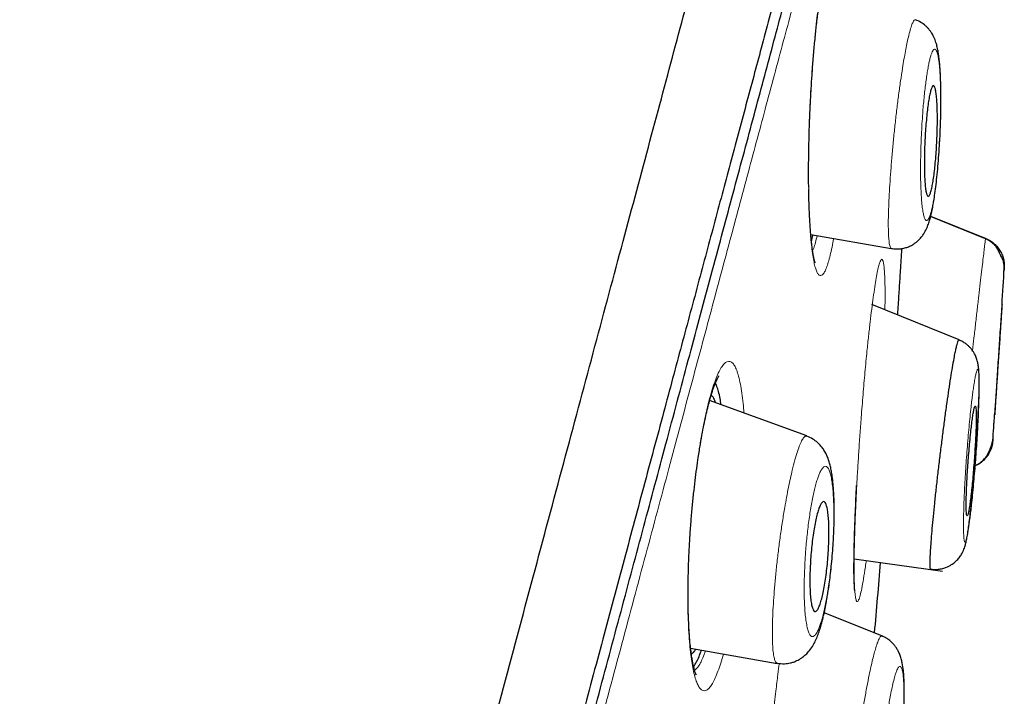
# Model space of a CAD drawing. Header units: millimetres. Extents: x 8 to 847, y 12 to 2109.
# Tile 262 of 265: x 820 to 837, y 1855 to 1866. Entities that reach past the tile are written whole.
import ezdxf

# ---------------------------------------------------------------- set-up
doc = ezdxf.new("R2010")
doc.units = ezdxf.units.MM

msp = doc.modelspace()

# ---------------------------------------------------------------- linework, layer by layer
at = {"color": 7, "linetype": 'Continuous', "lineweight": 30}
for p, q in [((836.277, 1862.644), (835.366, 1863.012)), ((833.376, 1862.718), (834.714, 1862.482)), ((835.84, 1860.967), (834.391, 1861.552)), ((833.313, 1859.37), (831.697, 1859.958)), ((834.095, 1857.33), (835.563, 1857.124)), ((834.556, 1856.047), (833.6, 1856.433)), ((831.382, 1855.842), (832.821, 1855.588))]:
    msp.add_line(p, q, dxfattribs=at)
at = {"color": 8, "linetype": 'Continuous', "lineweight": 0}
msp.add_line((835.368, 1863.02), (836.277, 1862.653), dxfattribs=at)
at = {"color": 8, "linetype": 'Continuous', "lineweight": 0, "flags": 128}
for points in [[(833.342, 1863.497), (833.344, 1863.49), (833.342, 1863.461)], [(834.14, 1858.54), (834.14, 1858.56), (834.139, 1858.562)], [(831.358, 1856.106), (831.36, 1856.087), (831.355, 1856.047)]]:
    msp.add_lwpolyline(points, dxfattribs=at)
at = {"color": 7, "linetype": 'Continuous', "lineweight": 30}
for radius, start, end in [(221.7, 356.42076, 356.57838), (221.7, 355.83524, 355.94748), (220, 354.96849, 355.27492)]:
    msp.add_arc((615.284, 1875.391), radius, start, end, dxfattribs=at)
for points, knots in [([(807.484, 1777.597), (807.632, 1778.151), (807.929, 1779.26), (808.402, 1781.022), (808.892, 1782.854), (809.403, 1784.759), (809.931, 1786.73), (810.476, 1788.765), (811.037, 1790.859), (811.613, 1793.008), (812.203, 1795.21), (812.806, 1797.459), (813.42, 1799.753), (814.046, 1802.086), (814.68, 1804.454), (815.323, 1806.852), (815.972, 1809.277), (816.628, 1811.722), (817.287, 1814.185), (817.951, 1816.66), (818.616, 1819.142), (819.282, 1821.628), (819.948, 1824.113), (820.612, 1826.591), (821.273, 1829.058), (821.93, 1831.51), (822.581, 1833.942), (823.226, 1836.349), (823.864, 1838.727), (824.492, 1841.072), (825.11, 1843.379), (825.717, 1845.643), (826.311, 1847.861), (826.892, 1850.028), (827.458, 1852.141), (828.008, 1854.195), (828.542, 1856.187), (829.058, 1858.114), (829.556, 1859.97), (830.033, 1861.754), (830.49, 1863.459), (830.926, 1865.085), (831.339, 1866.628), (831.73, 1868.085), (832.097, 1869.455), (832.44, 1870.735), (832.758, 1871.922), (833.05, 1873.013), (833.316, 1874.006), (833.555, 1874.898), (833.767, 1875.689), (833.952, 1876.377), (834.108, 1876.962), (834.237, 1877.442), (834.338, 1877.819), (834.409, 1878.083), (834.448, 1878.229), (834.453, 1878.249), (834.455, 1878.254)], [0, 0, 0, 0, 0.018042, 0.036084, 0.054125, 0.072166, 0.090206, 0.108247, 0.126288, 0.144329, 0.162369, 0.180411, 0.198454, 0.216495, 0.234536, 0.252576, 0.270617, 0.288657, 0.306697, 0.324738, 0.342779, 0.360821, 0.378863, 0.396905, 0.414946, 0.432988, 0.451029, 0.46907, 0.487111, 0.505152, 0.523194, 0.541236, 0.559277, 0.577318, 0.595359, 0.6134, 0.631441, 0.649482, 0.667522, 0.685564, 0.703605, 0.721646, 0.739687, 0.757729, 0.775771, 0.793813, 0.811856, 0.829898, 0.847941, 0.865983, 0.884024, 0.902063, 0.920103, 0.938143, 0.956182, 0.974222, 0.992264, 1, 1, 1, 1]), ([(835.283, 1875.997), (835.282, 1875.991), (835.279, 1875.981), (835.256, 1875.894), (835.219, 1875.756), (835.168, 1875.561), (835.101, 1875.311), (835.02, 1875.007), (834.926, 1874.659), (834.823, 1874.274), (834.711, 1873.858), (834.588, 1873.398), (834.453, 1872.896), (834.307, 1872.351), (834.144, 1871.743), (833.963, 1871.068), (833.762, 1870.322), (833.55, 1869.528), (833.324, 1868.687), (833.086, 1867.799), (832.835, 1866.862), (832.579, 1865.906), (832.319, 1864.935), (832.057, 1863.956), (831.785, 1862.942), (831.504, 1861.894), (831.214, 1860.811), (830.906, 1859.661), (830.58, 1858.443), (830.235, 1857.154), (829.88, 1855.829), (829.516, 1854.469), (829.142, 1853.073), (828.758, 1851.639), (828.376, 1850.212), (827.997, 1848.798), (827.623, 1847.406), (827.245, 1845.994), (826.861, 1844.564), (826.473, 1843.115), (826.068, 1841.604), (825.647, 1840.032), (825.209, 1838.398), (824.767, 1836.745), (824.319, 1835.075), (823.867, 1833.387), (823.41, 1831.679), (822.961, 1830.004), (822.522, 1828.367), (822.095, 1826.775), (821.668, 1825.182), (821.24, 1823.587), (820.812, 1821.989), (820.371, 1820.343), (819.918, 1818.652), (819.453, 1816.915), (818.989, 1815.181), (818.525, 1813.448), (818.061, 1811.717), (817.599, 1809.99), (817.151, 1808.32), (816.72, 1806.712), (816.306, 1805.167), (815.896, 1803.638), (815.49, 1802.125), (815.088, 1800.628), (814.679, 1799.102), (814.263, 1797.549), (813.841, 1795.973), (813.426, 1794.42), (813.016, 1792.89), (812.612, 1791.381), (812.216, 1789.901), (811.838, 1788.492), (811.48, 1787.158), (811.141, 1785.893), (810.81, 1784.658), (810.487, 1783.454), (810.172, 1782.279), (809.856, 1781.101), (809.541, 1779.923), (809.227, 1778.75), (808.923, 1777.617), (808.631, 1776.524), (808.349, 1775.47), (808.078, 1774.46), (807.827, 1773.524), (807.596, 1772.661), (807.382, 1771.864), (807.179, 1771.109), (806.988, 1770.395), (806.808, 1769.722), (806.633, 1769.071), (806.467, 1768.447), (806.308, 1767.856), (806.164, 1767.317), (806.033, 1766.83), (805.917, 1766.395), (805.815, 1766.014), (805.73, 1765.696), (805.66, 1765.436), (805.605, 1765.23), (805.561, 1765.069), (805.531, 1764.955), (805.513, 1764.888), (805.511, 1764.879), (805.51, 1764.875)], [0, 0, 0, 0, 0.0100488, 0.0200919, 0.0301386, 0.0401985, 0.0502808, 0.0603948, 0.070493, 0.0797013, 0.0888762, 0.0980249, 0.1071542, 0.1162713, 0.1253833, 0.1354668, 0.1455147, 0.1555364, 0.1655409, 0.1755377, 0.1855359, 0.1955954, 0.2048106, 0.214007, 0.2231919, 0.2323725, 0.2415562, 0.2507502, 0.2607489, 0.2707344, 0.2807164, 0.2907046, 0.3007086, 0.3107382, 0.3208483, 0.3300984, 0.3393164, 0.3485101, 0.3576878, 0.3668575, 0.3760274, 0.3859972, 0.3959575, 0.4059188, 0.4158921, 0.4258881, 0.4359177, 0.4460151, 0.4552509, 0.4644585, 0.4736465, 0.4828239, 0.4919994, 0.501182, 0.511156, 0.5211274, 0.5311077, 0.5411082, 0.5511401, 0.5612146, 0.5712997, 0.5805053, 0.5896829, 0.5988408, 0.6079874, 0.6171312, 0.6262804, 0.6362715, 0.6462633, 0.6562665, 0.6662916, 0.6763489, 0.6864488, 0.696503, 0.7056735, 0.714826, 0.7239681, 0.7331072, 0.7422508, 0.7514063, 0.7613949, 0.7713915, 0.7814057, 0.791447, 0.8015249, 0.8116487, 0.8217109, 0.8308841, 0.8400399, 0.8491855, 0.8583278, 0.8674741, 0.8766316, 0.8866669, 0.8966877, 0.9067032, 0.9167224, 0.9267546, 0.936809, 0.9468382, 0.9560053, 0.9651645, 0.9743229, 0.9834876, 0.9926657, 1, 1, 1, 1]), ([(820.562, 1820.387), (820.742, 1821.059), (821.101, 1822.4), (821.639, 1824.409), (822.176, 1826.41), (822.71, 1828.404), (823.242, 1830.391), (823.762, 1832.328), (824.267, 1834.213), (824.757, 1836.043), (825.242, 1837.855), (825.723, 1839.649), (826.206, 1841.452), (826.69, 1843.259), (827.174, 1845.065), (827.649, 1846.839), (828.117, 1848.583), (828.576, 1850.294), (829.016, 1851.936), (829.436, 1853.507), (829.838, 1855.006), (830.228, 1856.462), (830.607, 1857.877), (830.98, 1859.27), (831.346, 1860.637), (831.704, 1861.973), (832.048, 1863.255), (832.378, 1864.484), (832.692, 1865.657), (832.985, 1866.75), (833.256, 1867.763), (833.506, 1868.698), (833.741, 1869.575), (833.961, 1870.394), (834.168, 1871.167), (834.361, 1871.887), (834.539, 1872.551), (834.699, 1873.146), (834.841, 1873.673), (834.964, 1874.13), (835.065, 1874.509), (835.146, 1874.812), (835.207, 1875.044), (835.252, 1875.212), (835.277, 1875.305), (835.287, 1875.345), (835.284, 1875.333), (835.284, 1875.333)], [0, 0, 0, 0, 0.023348, 0.046637, 0.069904, 0.093184, 0.116513, 0.139899, 0.161914, 0.183909, 0.205913, 0.227956, 0.250066, 0.273262, 0.296451, 0.319667, 0.342941, 0.366307, 0.389749, 0.411805, 0.433832, 0.455857, 0.477904, 0.500001, 0.523166, 0.546344, 0.569563, 0.592854, 0.616246, 0.63967, 0.661691, 0.683687, 0.705684, 0.727707, 0.749779, 0.772936, 0.796127, 0.819383, 0.842732, 0.866205, 0.889715, 0.911771, 0.933756, 0.955693, 0.977608, 0.999525, 1, 1, 1, 1]), ([(833.342, 1863.497), (833.341, 1863.581), (833.34, 1863.748), (833.342, 1864.009), (833.347, 1864.268), (833.354, 1864.525), (833.364, 1864.775), (833.376, 1865.017), (833.39, 1865.248), (833.406, 1865.49), (833.426, 1865.738), (833.449, 1865.985), (833.472, 1866.207), (833.496, 1866.404), (833.519, 1866.577), (833.542, 1866.726), (833.563, 1866.853), (833.583, 1866.962), (833.604, 1867.067), (833.627, 1867.164), (833.646, 1867.232), (833.658, 1867.272), (833.667, 1867.296), (833.673, 1867.313), (833.679, 1867.326), (833.677, 1867.325), (833.677, 1867.325)], [0, 0, 0, 0, 0.058336, 0.114968, 0.169865, 0.222975, 0.274244, 0.323631, 0.371118, 0.416712, 0.474623, 0.529414, 0.581078, 0.629578, 0.674873, 0.716936, 0.755757, 0.791348, 0.824789, 0.872299, 0.916595, 0.937518, 0.957629, 0.976936, 0.995789, 1, 1, 1, 1]), ([(834.715, 1862.483), (834.742, 1862.48), (834.794, 1862.473), (834.87, 1862.478), (834.939, 1862.491), (835.003, 1862.513), (835.061, 1862.541), (835.11, 1862.574), (835.157, 1862.611), (835.202, 1862.656), (835.249, 1862.718), (835.291, 1862.791), (835.323, 1862.868), (835.348, 1862.943), (835.367, 1863.013), (835.382, 1863.075), (835.398, 1863.151), (835.415, 1863.246), (835.434, 1863.366), (835.453, 1863.507), (835.471, 1863.669), (835.489, 1863.848), (835.504, 1864.042), (835.517, 1864.248), (835.527, 1864.438), (835.533, 1864.608), (835.536, 1864.752), (835.538, 1864.908), (835.538, 1865.063), (835.535, 1865.209), (835.531, 1865.325), (835.527, 1865.419), (835.521, 1865.508), (835.513, 1865.597), (835.503, 1865.683), (835.49, 1865.766), (835.473, 1865.846), (835.451, 1865.924), (835.418, 1866.004), (835.381, 1866.069), (835.348, 1866.114), (835.316, 1866.151), (835.27, 1866.195), (835.206, 1866.244), (835.146, 1866.27), (835.114, 1866.283)], [0, 0, 0, 0, 0.015841, 0.030808, 0.044583, 0.056919, 0.070847, 0.082256, 0.093065, 0.108538, 0.123321, 0.147928, 0.17353, 0.197892, 0.219374, 0.23899, 0.260021, 0.287702, 0.318049, 0.35099, 0.38547, 0.421226, 0.458316, 0.496779, 0.536663, 0.564092, 0.592058, 0.618985, 0.655335, 0.686923, 0.713788, 0.735951, 0.75663, 0.782791, 0.807649, 0.83332, 0.85935, 0.885556, 0.911844, 0.927692, 0.94105, 0.951869, 0.960857, 0.979744, 1, 1, 1, 1]), ([(835.263, 1863.982), (835.264, 1864.044), (835.266, 1864.155), (835.273, 1864.323), (835.283, 1864.474), (835.295, 1864.619), (835.308, 1864.754), (835.324, 1864.875), (835.34, 1864.981), (835.358, 1865.068), (835.376, 1865.135), (835.394, 1865.177), (835.412, 1865.194), (835.428, 1865.184), (835.443, 1865.148), (835.456, 1865.084), (835.466, 1864.996), (835.474, 1864.887), (835.478, 1864.759), (835.479, 1864.618), (835.477, 1864.468), (835.472, 1864.314), (835.464, 1864.16), (835.454, 1864.01), (835.441, 1863.869), (835.427, 1863.739), (835.411, 1863.623), (835.394, 1863.524), (835.376, 1863.444), (835.358, 1863.387), (835.34, 1863.354), (835.322, 1863.347), (835.306, 1863.367), (835.292, 1863.414), (835.28, 1863.487), (835.271, 1863.583), (835.265, 1863.7), (835.262, 1863.834), (835.262, 1863.933), (835.263, 1863.982)], [0, 0, 0, 0, 0.033628, 0.060335, 0.08704, 0.113097, 0.139152, 0.164893, 0.190632, 0.216527, 0.242421, 0.268899, 0.295378, 0.322625, 0.349875, 0.37772, 0.405569, 0.433554, 0.461541, 0.48916, 0.516779, 0.543714, 0.570648, 0.596881, 0.623112, 0.648907, 0.674699, 0.700497, 0.726294, 0.752556, 0.778819, 0.805825, 0.832836, 0.860531, 0.888231, 0.916177, 0.944125, 0.972062, 1, 1, 1, 1]), ([(833.449, 1862.247), (833.449, 1862.246), (833.45, 1862.245), (833.447, 1862.252), (833.444, 1862.261), (833.439, 1862.277), (833.433, 1862.301), (833.424, 1862.338), (833.414, 1862.391), (833.403, 1862.465), (833.391, 1862.562), (833.378, 1862.685), (833.366, 1862.837), (833.357, 1862.999), (833.35, 1863.164), (833.345, 1863.313), (833.344, 1863.419), (833.343, 1863.469)], [0, 0, 0, 0, 0.005036, 0.024163, 0.048516, 0.078595, 0.121441, 0.172394, 0.240233, 0.318763, 0.408087, 0.508267, 0.619283, 0.740996, 0.827971, 0.919474, 1, 1, 1, 1]), ([(833.387, 1862.602), (833.387, 1862.602), (833.396, 1862.632), (833.405, 1862.672), (833.414, 1862.711)], [0, 0, 0, 0, 0.002547, 1, 1, 1, 1]), ([(836.587, 1862.132), (836.588, 1862.154), (836.588, 1862.194), (836.58, 1862.249), (836.569, 1862.291), (836.557, 1862.322), (836.548, 1862.338), (836.543, 1862.342), (836.537, 1862.351), (836.534, 1862.356), (836.531, 1862.362), (836.527, 1862.371), (836.519, 1862.388), (836.508, 1862.412), (836.495, 1862.442), (836.481, 1862.471), (836.459, 1862.507), (836.427, 1862.545), (836.386, 1862.582), (836.335, 1862.618), (836.296, 1862.635), (836.276, 1862.644)], [0, 0, 0, 0, 0.084891, 0.158275, 0.219751, 0.270502, 0.313913, 0.350215, 0.363969, 0.370335, 0.376679, 0.390286, 0.406623, 0.451311, 0.515332, 0.598583, 0.680912, 0.759142, 0.836495, 0.915983, 1, 1, 1, 1]), ([(836.277, 1862.653), (836.3, 1862.642), (836.346, 1862.621), (836.409, 1862.576), (836.466, 1862.521), (836.514, 1862.457), (836.552, 1862.386), (836.577, 1862.311), (836.59, 1862.235), (836.589, 1862.184), (836.589, 1862.159)], [0, 0, 0, 0, 0.119672, 0.243799, 0.371083, 0.500005, 0.628927, 0.756208, 0.880332, 1, 1, 1, 1]), ([(834.82, 1861.379), (834.824, 1861.438), (834.834, 1861.592), (834.85, 1861.839), (834.869, 1862.145), (834.884, 1862.364), (834.891, 1862.478), (834.891, 1862.483)], [0, 0, 0, 0, 0.152683, 0.400752, 0.651713, 0.984866, 1, 1, 1, 1]), ([(836.589, 1862.159), (836.589, 1862.158), (836.589, 1862.155), (836.587, 1862.136), (836.587, 1862.13)], [0, 0, 0, 0, 0.700627, 1, 1, 1, 1]), ([(836.587, 1862.13), (836.587, 1862.136), (836.589, 1862.155), (836.589, 1862.158), (836.589, 1862.159)], [0, 0, 0, 0, 0.299122, 1, 1, 1, 1]), ([(836.552, 1861.55), (836.552, 1861.551), (836.552, 1861.555), (836.551, 1861.539), (836.549, 1861.502), (836.544, 1861.439), (836.54, 1861.38), (836.538, 1861.35)], [0, 0, 0, 0, 0.013231, 0.25639, 0.506737, 0.74986, 1, 1, 1, 1]), ([(836.538, 1861.35), (836.537, 1861.328), (836.534, 1861.283), (836.528, 1861.193), (836.52, 1861.076), (836.511, 1860.932), (836.5, 1860.778), (836.49, 1860.622), (836.479, 1860.466), (836.47, 1860.318), (836.46, 1860.177), (836.452, 1860.052), (836.444, 1859.942), (836.439, 1859.853), (836.434, 1859.783), (836.431, 1859.74), (836.43, 1859.719), (836.43, 1859.722), (836.43, 1859.723)], [0, 0, 0, 0, 0.044924, 0.090412, 0.159548, 0.230743, 0.299833, 0.370925, 0.43919, 0.509382, 0.576428, 0.64534, 0.711297, 0.779095, 0.844538, 0.911844, 0.977571, 1, 1, 1, 1]), ([(835.37, 1857.16), (835.368, 1857.16), (835.363, 1857.158), (835.359, 1857.189), (835.357, 1857.243), (835.358, 1857.31), (835.362, 1857.395), (835.369, 1857.506), (835.379, 1857.65), (835.394, 1857.83), (835.413, 1858.03), (835.434, 1858.248), (835.459, 1858.48), (835.486, 1858.721), (835.515, 1858.967), (835.546, 1859.214), (835.577, 1859.459), (835.608, 1859.698), (835.64, 1859.926), (835.671, 1860.14), (835.701, 1860.336), (835.73, 1860.512), (835.754, 1860.65), (835.775, 1860.756), (835.791, 1860.833), (835.806, 1860.893), (835.82, 1860.939), (835.831, 1860.965), (835.835, 1860.961), (835.837, 1860.96)], [0, 0, 0, 0, 0.024037, 0.06587, 0.097031, 0.128177, 0.159404, 0.190703, 0.232479, 0.274233, 0.315884, 0.357405, 0.398856, 0.440285, 0.481687, 0.523033, 0.564306, 0.605538, 0.646851, 0.68827, 0.729757, 0.771259, 0.812752, 0.843896, 0.875062, 0.906257, 0.937473, 0.979058, 1, 1, 1, 1]), ([(835.37, 1857.156), (835.398, 1857.154), (835.452, 1857.149), (835.53, 1857.158), (835.599, 1857.175), (835.656, 1857.199), (835.702, 1857.224), (835.752, 1857.257), (835.805, 1857.303), (835.853, 1857.361), (835.887, 1857.417), (835.911, 1857.466), (835.929, 1857.511), (835.939, 1857.544), (835.949, 1857.58), (835.961, 1857.629), (835.974, 1857.7), (835.989, 1857.795), (836.005, 1857.908), (836.021, 1858.037), (836.037, 1858.184), (836.053, 1858.34), (836.067, 1858.492), (836.079, 1858.635), (836.089, 1858.765), (836.098, 1858.88), (836.105, 1858.979), (836.111, 1859.06), (836.115, 1859.125), (836.118, 1859.172), (836.121, 1859.205), (836.123, 1859.234), (836.126, 1859.274), (836.13, 1859.332), (836.136, 1859.41), (836.142, 1859.505), (836.15, 1859.616), (836.157, 1859.741), (836.164, 1859.874), (836.169, 1860.006), (836.173, 1860.127), (836.174, 1860.239), (836.173, 1860.338), (836.17, 1860.423), (836.165, 1860.491), (836.157, 1860.553), (836.145, 1860.607), (836.13, 1860.656), (836.114, 1860.697), (836.097, 1860.732), (836.075, 1860.768), (836.055, 1860.797), (836.028, 1860.831), (835.992, 1860.867), (835.95, 1860.902), (835.898, 1860.937), (835.858, 1860.954), (835.837, 1860.964)], [0, 0, 0, 0, 0.015342, 0.02968, 0.042642, 0.053951, 0.063431, 0.071448, 0.08732, 0.103563, 0.119065, 0.132108, 0.143058, 0.157031, 0.173556, 0.1939, 0.222819, 0.257151, 0.28685, 0.319818, 0.355091, 0.388034, 0.41806, 0.445138, 0.469127, 0.490003, 0.507781, 0.522466, 0.534056, 0.542549, 0.547947, 0.551742, 0.55886, 0.569671, 0.584148, 0.602252, 0.623946, 0.649195, 0.677981, 0.710092, 0.741657, 0.771141, 0.803904, 0.833963, 0.861167, 0.884308, 0.903718, 0.914246, 0.923383, 0.937404, 0.941335, 0.94766, 0.956827, 0.965528, 0.975716, 0.987267, 1, 1, 1, 1]), ([(831.358, 1856.105), (831.355, 1856.159), (831.349, 1856.265), (831.343, 1856.436), (831.339, 1856.64), (831.339, 1856.878), (831.345, 1857.149), (831.355, 1857.418), (831.37, 1857.681), (831.387, 1857.935), (831.408, 1858.178), (831.431, 1858.408), (831.456, 1858.624), (831.482, 1858.825), (831.511, 1859.029), (831.543, 1859.231), (831.577, 1859.425), (831.61, 1859.592), (831.642, 1859.738), (831.672, 1859.865), (831.706, 1859.992), (831.743, 1860.113), (831.78, 1860.219), (831.814, 1860.299), (831.835, 1860.338), (831.844, 1860.355), (831.848, 1860.36), (831.851, 1860.366), (831.853, 1860.368), (831.852, 1860.367), (831.852, 1860.367)], [0, 0, 0, 0, 0.039836, 0.078827, 0.116965, 0.172516, 0.226031, 0.277443, 0.326711, 0.373833, 0.418857, 0.461895, 0.502955, 0.542016, 0.579053, 0.625239, 0.667755, 0.706593, 0.742333, 0.77649, 0.809145, 0.855192, 0.897773, 0.936904, 0.972236, 0.978834, 0.985277, 0.991565, 0.999402, 1, 1, 1, 1]), ([(831.888, 1859.889), (831.883, 1859.924), (831.87, 1860.005), (831.846, 1860.107), (831.82, 1860.194), (831.801, 1860.231), (831.793, 1860.247)], [0, 0, 0, 0, 0.215843, 0.505279, 0.790328, 1, 1, 1, 1]), ([(831.722, 1860.042), (831.726, 1860.04), (831.745, 1860.03), (831.768, 1859.992), (831.785, 1859.941), (831.791, 1859.924)], [0, 0, 0, 0, 0.162833, 0.717352, 1, 1, 1, 1]), ([(836.039, 1859.486), (836.036, 1859.458), (836.03, 1859.402), (836.019, 1859.293), (836.007, 1859.16), (835.994, 1859.004), (835.983, 1858.846), (835.973, 1858.693), (835.966, 1858.548), (835.96, 1858.415), (835.957, 1858.299), (835.956, 1858.201), (835.958, 1858.125), (835.961, 1858.071), (835.967, 1858.041), (835.975, 1858.036), (835.985, 1858.057), (835.996, 1858.102), (836.008, 1858.172), (836.022, 1858.265), (836.036, 1858.377), (836.051, 1858.508), (836.065, 1858.652), (836.078, 1858.805), (836.09, 1858.962), (836.101, 1859.119), (836.11, 1859.269), (836.117, 1859.41), (836.121, 1859.537), (836.124, 1859.647), (836.123, 1859.737), (836.121, 1859.805), (836.117, 1859.849), (836.11, 1859.87), (836.101, 1859.865), (836.091, 1859.835), (836.079, 1859.78), (836.067, 1859.703), (836.053, 1859.605), (836.044, 1859.526), (836.039, 1859.486)], [0, 0, 0, 0, 0.017774, 0.035548, 0.063134, 0.090722, 0.118279, 0.145837, 0.173055, 0.200273, 0.227001, 0.253728, 0.280023, 0.306316, 0.332413, 0.358508, 0.384728, 0.410948, 0.43757, 0.464194, 0.491329, 0.518466, 0.545988, 0.573512, 0.601116, 0.628721, 0.656072, 0.683423, 0.710309, 0.737193, 0.763604, 0.790014, 0.816138, 0.842261, 0.868406, 0.89455, 0.920919, 0.947288, 0.973643, 1, 1, 1, 1]), ([(832.822, 1855.593), (832.862, 1855.588), (832.934, 1855.58), (833.024, 1855.594), (833.085, 1855.611), (833.121, 1855.625), (833.153, 1855.64), (833.188, 1855.658), (833.233, 1855.686), (833.284, 1855.727), (833.349, 1855.792), (833.408, 1855.876), (833.452, 1855.959), (833.49, 1856.048), (833.522, 1856.138), (833.548, 1856.223), (833.57, 1856.305), (833.588, 1856.382), (833.604, 1856.452), (833.618, 1856.518), (833.63, 1856.584), (833.644, 1856.66), (833.659, 1856.749), (833.676, 1856.856), (833.693, 1856.982), (833.71, 1857.127), (833.727, 1857.291), (833.741, 1857.463), (833.752, 1857.629), (833.76, 1857.775), (833.764, 1857.898), (833.766, 1857.998), (833.767, 1858.072), (833.767, 1858.124), (833.766, 1858.159), (833.766, 1858.194), (833.765, 1858.239), (833.764, 1858.299), (833.761, 1858.375), (833.757, 1858.455), (833.751, 1858.538), (833.743, 1858.614), (833.735, 1858.684), (833.725, 1858.753), (833.712, 1858.826), (833.695, 1858.9), (833.675, 1858.967), (833.653, 1859.026), (833.624, 1859.087), (833.589, 1859.146), (833.545, 1859.205), (833.487, 1859.264), (833.409, 1859.324), (833.345, 1859.351), (833.311, 1859.366)], [0, 0, 0, 0, 0.0248472, 0.0451354, 0.0556653, 0.0636116, 0.0690443, 0.0781996, 0.0906498, 0.1063273, 0.1248256, 0.1544808, 0.1838843, 0.2115368, 0.2371519, 0.2609211, 0.2825432, 0.3016506, 0.3183058, 0.3325674, 0.3477971, 0.3638149, 0.3828438, 0.4048739, 0.4298858, 0.4578825, 0.4888921, 0.5227149, 0.5545572, 0.582485, 0.6064954, 0.6265817, 0.6426796, 0.6521295, 0.6593413, 0.6652907, 0.6746113, 0.6879141, 0.7052162, 0.7257496, 0.744848, 0.7668848, 0.7849967, 0.8019137, 0.8229849, 0.847037, 0.8681961, 0.8858336, 0.9024535, 0.9209229, 0.9363995, 0.9547453, 0.9760754, 1, 1, 1, 1]), ([(836.399, 1859.29), (836.395, 1859.258), (836.386, 1859.191), (836.347, 1859.096), (836.289, 1859.006), (836.211, 1858.932), (836.145, 1858.885), (836.104, 1858.871), (836.097, 1858.869)], [0, 0, 0, 0, 0.178303, 0.367083, 0.563001, 0.761835, 0.958976, 1, 1, 1, 1]), ([(836.098, 1858.875), (836.104, 1858.878), (836.126, 1858.886), (836.159, 1858.905), (836.197, 1858.93), (836.23, 1858.958), (836.26, 1858.989), (836.287, 1859.024), (836.311, 1859.062), (836.33, 1859.099), (836.348, 1859.139), (836.362, 1859.17), (836.37, 1859.192), (836.378, 1859.214), (836.388, 1859.243), (836.397, 1859.279), (836.399, 1859.303), (836.4, 1859.316)], [0, 0, 0, 0, 0.031665, 0.107571, 0.170922, 0.237025, 0.310876, 0.395041, 0.490835, 0.593896, 0.679102, 0.716247, 0.751569, 0.786663, 0.823016, 0.903769, 1, 1, 1, 1]), ([(836.4, 1859.315), (836.4, 1859.308), (836.399, 1859.292), (836.399, 1859.291), (836.399, 1859.29)], [0, 0, 0, 0, 0.479765, 1, 1, 1, 1]), ([(836.399, 1859.29), (836.399, 1859.291), (836.399, 1859.292), (836.4, 1859.308), (836.4, 1859.315)], [0, 0, 0, 0, 0.521606, 1, 1, 1, 1]), ([(834.106, 1856.795), (834.107, 1856.795), (834.11, 1856.79), (834.105, 1856.808), (834.105, 1856.828), (834.101, 1856.867), (834.099, 1856.919), (834.096, 1856.985), (834.094, 1857.064), (834.094, 1857.163), (834.094, 1857.285), (834.096, 1857.421), (834.099, 1857.571), (834.103, 1857.731), (834.109, 1857.911), (834.117, 1858.109), (834.127, 1858.322), (834.134, 1858.473), (834.138, 1858.547)], [0, 0, 0, 0, 0.006487, 0.044228, 0.090138, 0.144257, 0.20658, 0.262324, 0.323273, 0.389527, 0.461198, 0.538362, 0.60689, 0.679242, 0.755369, 0.835184, 0.918573, 1, 1, 1, 1]), ([(833.362, 1856.89), (833.362, 1856.946), (833.361, 1857.047), (833.367, 1857.208), (833.376, 1857.359), (833.39, 1857.509), (833.406, 1857.655), (833.426, 1857.793), (833.448, 1857.919), (833.472, 1858.031), (833.498, 1858.127), (833.525, 1858.201), (833.552, 1858.253), (833.578, 1858.279), (833.603, 1858.279), (833.625, 1858.25), (833.644, 1858.196), (833.66, 1858.116), (833.671, 1858.014), (833.678, 1857.894), (833.68, 1857.76), (833.677, 1857.615), (833.67, 1857.466), (833.659, 1857.314), (833.645, 1857.165), (833.627, 1857.022), (833.606, 1856.888), (833.583, 1856.767), (833.558, 1856.661), (833.532, 1856.573), (833.505, 1856.507), (833.478, 1856.465), (833.453, 1856.448), (833.429, 1856.46), (833.408, 1856.498), (833.39, 1856.562), (833.376, 1856.651), (833.366, 1856.76), (833.364, 1856.847), (833.362, 1856.89)], [0, 0, 0, 0, 0.033628, 0.060335, 0.08704, 0.113097, 0.139152, 0.164893, 0.190632, 0.216527, 0.242421, 0.268899, 0.295378, 0.322625, 0.349875, 0.37772, 0.405569, 0.433554, 0.461541, 0.48916, 0.516779, 0.543714, 0.570648, 0.596881, 0.623112, 0.648907, 0.674699, 0.700497, 0.726294, 0.752556, 0.778819, 0.805825, 0.832836, 0.860531, 0.888231, 0.916177, 0.944125, 0.972062, 1, 1, 1, 1]), ([(831.471, 1855.404), (831.471, 1855.403), (831.473, 1855.402), (831.466, 1855.416), (831.459, 1855.437), (831.451, 1855.465), (831.442, 1855.494), (831.434, 1855.529), (831.423, 1855.573), (831.411, 1855.634), (831.398, 1855.715), (831.384, 1855.819), (831.37, 1855.948), (831.362, 1856.051), (831.358, 1856.105)], [0, 0, 0, 0, 0.021133, 0.108968, 0.189692, 0.263375, 0.313927, 0.364902, 0.430802, 0.512763, 0.610782, 0.724785, 0.854609, 1, 1, 1, 1]), ([(834.023, 1852.251), (834.048, 1852.249), (834.095, 1852.244), (834.161, 1852.249), (834.219, 1852.26), (834.271, 1852.276), (834.313, 1852.294), (834.349, 1852.312), (834.385, 1852.334), (834.426, 1852.364), (834.47, 1852.405), (834.511, 1852.451), (834.555, 1852.513), (834.591, 1852.581), (834.623, 1852.657), (834.645, 1852.723), (834.667, 1852.794), (834.691, 1852.883), (834.717, 1852.997), (834.744, 1853.135), (834.771, 1853.292), (834.797, 1853.462), (834.822, 1853.643), (834.845, 1853.832), (834.866, 1854.028), (834.884, 1854.225), (834.898, 1854.415), (834.91, 1854.592), (834.919, 1854.753), (834.925, 1854.897), (834.928, 1855.023), (834.929, 1855.134), (834.928, 1855.246), (834.924, 1855.358), (834.914, 1855.48), (834.9, 1855.578), (834.879, 1855.669), (834.856, 1855.736), (834.834, 1855.786), (834.814, 1855.822), (834.795, 1855.853), (834.768, 1855.889), (834.732, 1855.93), (834.685, 1855.973), (834.626, 1856.015), (834.58, 1856.036), (834.555, 1856.047)], [0, 0, 0, 0, 0.014255, 0.027232, 0.038657, 0.048323, 0.058249, 0.065076, 0.071993, 0.083835, 0.097444, 0.111717, 0.125811, 0.154033, 0.178681, 0.199514, 0.223394, 0.251579, 0.284088, 0.319488, 0.355045, 0.390778, 0.42675, 0.463018, 0.499651, 0.536487, 0.571977, 0.605852, 0.638098, 0.668697, 0.697638, 0.725233, 0.752007, 0.786611, 0.822504, 0.862522, 0.88382, 0.905834, 0.923241, 0.929571, 0.93592, 0.946147, 0.956482, 0.969023, 0.983613, 1, 1, 1, 1]), ([(831.465, 1855.827), (831.455, 1855.813), (831.434, 1855.779), (831.41, 1855.754), (831.396, 1855.751), (831.394, 1855.75)], [0, 0, 0, 0, 0.384282, 0.901972, 1, 1, 1, 1]), ([(831.432, 1855.537), (831.441, 1855.549), (831.464, 1855.58), (831.501, 1855.655), (831.534, 1855.733), (831.554, 1855.792), (831.56, 1855.81)], [0, 0, 0, 0, 0.221272, 0.543294, 0.859635, 1, 1, 1, 1])]:
    msp.add_open_spline(points, degree=3, knots=knots, dxfattribs=at)
at = {"color": 8, "linetype": 'Continuous', "lineweight": 0}
for points, knots in [([(835.283, 1874.739), (835.281, 1874.733), (835.278, 1874.719), (835.247, 1874.606), (835.199, 1874.425), (835.131, 1874.169), (835.044, 1873.841), (834.938, 1873.449), (834.817, 1872.998), (834.682, 1872.493), (834.53, 1871.928), (834.362, 1871.301), (834.174, 1870.599), (833.965, 1869.82), (833.735, 1868.961), (833.488, 1868.037), (833.223, 1867.049), (832.941, 1865.995), (832.647, 1864.899), (832.343, 1863.766), (832.032, 1862.605), (831.708, 1861.397), (831.371, 1860.141), (831.015, 1858.811), (830.639, 1857.407), (830.242, 1855.925), (829.833, 1854.396), (829.411, 1852.82), (828.976, 1851.195), (828.537, 1849.558), (828.097, 1847.917), (827.658, 1846.279), (827.212, 1844.615), (826.759, 1842.924), (826.288, 1841.166), (825.799, 1839.343), (825.293, 1837.455), (824.782, 1835.547), (824.266, 1833.619), (823.744, 1831.672), (823.228, 1829.747), (822.719, 1827.849), (822.219, 1825.983), (821.718, 1824.11), (821.214, 1822.231), (820.878, 1820.976), (820.71, 1820.347)], [0, 0, 0, 0, 0.023168, 0.046434, 0.069701, 0.092999, 0.116356, 0.139848, 0.161958, 0.183993, 0.205976, 0.227934, 0.249889, 0.273172, 0.296404, 0.319615, 0.342835, 0.366091, 0.38956, 0.411691, 0.433739, 0.45573, 0.477689, 0.499641, 0.522949, 0.546219, 0.569484, 0.592773, 0.616117, 0.639599, 0.66169, 0.683697, 0.705646, 0.727565, 0.749482, 0.772959, 0.796364, 0.819731, 0.843097, 0.866494, 0.889919, 0.911946, 0.933938, 0.955924, 0.977935, 1, 1, 1, 1]), ([(833.342, 1863.461), (833.341, 1863.543), (833.339, 1863.705), (833.341, 1863.964), (833.345, 1864.232), (833.353, 1864.507), (833.364, 1864.785), (833.378, 1865.062), (833.395, 1865.335), (833.415, 1865.604), (833.437, 1865.865), (833.462, 1866.115), (833.489, 1866.353), (833.518, 1866.578), (833.548, 1866.785), (833.58, 1866.97), (833.612, 1867.131), (833.645, 1867.267), (833.678, 1867.377), (833.711, 1867.461), (833.744, 1867.516), (833.776, 1867.543), (833.807, 1867.542), (833.836, 1867.513), (833.864, 1867.456), (833.889, 1867.372), (833.911, 1867.262), (833.932, 1867.127), (833.949, 1866.966), (833.961, 1866.824), (833.966, 1866.729), (833.968, 1866.702)], [0, 0, 0, 0, 0.035238, 0.070286, 0.105492, 0.141202, 0.176786, 0.211871, 0.246807, 0.281945, 0.317075, 0.351993, 0.387078, 0.422707, 0.458487, 0.493608, 0.528461, 0.563445, 0.598502, 0.633406, 0.668549, 0.704317, 0.739843, 0.774918, 0.809916, 0.84521, 0.880226, 0.91514, 0.950309, 0.986081, 1, 1, 1, 1]), ([(834.715, 1862.485), (834.714, 1862.485), (834.708, 1862.483), (834.698, 1862.499), (834.685, 1862.536), (834.675, 1862.603), (834.667, 1862.706), (834.663, 1862.838), (834.664, 1862.996), (834.669, 1863.178), (834.679, 1863.379), (834.692, 1863.596), (834.708, 1863.826), (834.728, 1864.065), (834.751, 1864.31), (834.777, 1864.556), (834.805, 1864.801), (834.835, 1865.04), (834.867, 1865.268), (834.897, 1865.464), (834.924, 1865.628), (834.948, 1865.764), (834.973, 1865.886), (834.999, 1866.006), (835.027, 1866.116), (835.056, 1866.207), (835.082, 1866.264), (835.102, 1866.288), (835.111, 1866.281), (835.114, 1866.279)], [0, 0, 0, 0, 0.005835, 0.037138, 0.068507, 0.110343, 0.152101, 0.193699, 0.235143, 0.276513, 0.317839, 0.359114, 0.400316, 0.441447, 0.482586, 0.523843, 0.565194, 0.606583, 0.647968, 0.689351, 0.720443, 0.751611, 0.782844, 0.814106, 0.85573, 0.897182, 0.938369, 0.979429, 1, 1, 1, 1]), ([(835.502, 1864.051), (835.506, 1864.112), (835.515, 1864.234), (835.524, 1864.419), (835.531, 1864.604), (835.535, 1864.784), (835.536, 1864.957), (835.534, 1865.119), (835.53, 1865.269), (835.522, 1865.405), (835.513, 1865.524), (835.5, 1865.625), (835.486, 1865.704), (835.469, 1865.759), (835.451, 1865.791), (835.431, 1865.798), (835.411, 1865.783), (835.393, 1865.751), (835.376, 1865.709), (835.36, 1865.654), (835.343, 1865.586), (835.327, 1865.505), (835.311, 1865.413), (835.295, 1865.31), (835.281, 1865.199), (835.267, 1865.08), (835.254, 1864.955), (835.242, 1864.825), (835.231, 1864.676), (835.22, 1864.508), (835.211, 1864.323), (835.204, 1864.137), (835.2, 1863.956), (835.199, 1863.784), (835.2, 1863.621), (835.205, 1863.471), (835.212, 1863.336), (835.222, 1863.216), (835.234, 1863.115), (835.249, 1863.036), (835.265, 1862.981), (835.284, 1862.949), (835.304, 1862.942), (835.323, 1862.958), (835.341, 1862.99), (835.358, 1863.032), (835.375, 1863.088), (835.391, 1863.156), (835.407, 1863.236), (835.423, 1863.328), (835.439, 1863.43), (835.454, 1863.542), (835.468, 1863.661), (835.48, 1863.786), (835.492, 1863.916), (835.499, 1864.007), (835.502, 1864.051)], [0, 0, 0, 0, 0.020726, 0.041665, 0.062465, 0.083541, 0.104245, 0.124919, 0.145749, 0.166473, 0.187421, 0.208549, 0.229258, 0.249912, 0.270664, 0.291379, 0.312424, 0.328318, 0.343915, 0.359382, 0.374892, 0.390346, 0.406126, 0.421744, 0.437357, 0.453186, 0.468774, 0.484278, 0.499858, 0.520633, 0.541402, 0.562507, 0.583514, 0.604241, 0.625028, 0.645721, 0.66671, 0.687516, 0.708737, 0.729451, 0.750027, 0.770826, 0.791549, 0.812562, 0.828429, 0.84402, 0.859505, 0.875054, 0.890486, 0.905938, 0.921574, 0.937547, 0.953175, 0.96876, 0.984485, 1, 1, 1, 1]), ([(833.756, 1862.651), (833.752, 1862.629), (833.739, 1862.549), (833.714, 1862.433), (833.683, 1862.305), (833.652, 1862.2), (833.621, 1862.12), (833.59, 1862.064), (833.56, 1862.034), (833.531, 1862.028), (833.503, 1862.047), (833.477, 1862.091), (833.452, 1862.16), (833.43, 1862.252), (833.41, 1862.367), (833.392, 1862.505), (833.376, 1862.664), (833.363, 1862.84), (833.353, 1863.032), (833.346, 1863.238), (833.343, 1863.387), (833.342, 1863.461)], [0, 0, 0, 0, 0.021035, 0.074928, 0.128807, 0.183096, 0.237141, 0.291485, 0.346665, 0.401544, 0.455815, 0.50999, 0.564579, 0.618646, 0.672652, 0.727092, 0.782451, 0.837247, 0.891465, 0.945563, 1, 1, 1, 1]), ([(833.407, 1862.443), (833.413, 1862.458), (833.429, 1862.495), (833.454, 1862.581), (833.473, 1862.653), (833.482, 1862.698), (833.482, 1862.699)], [0, 0, 0, 0, 0.251653, 0.62183, 0.991788, 1, 1, 1, 1]), ([(836.061, 1860.788), (836.069, 1860.858), (836.087, 1861.011), (836.114, 1861.243), (836.141, 1861.478), (836.167, 1861.701), (836.191, 1861.909), (836.213, 1862.097), (836.232, 1862.262), (836.248, 1862.399), (836.261, 1862.509), (836.27, 1862.588), (836.275, 1862.633), (836.276, 1862.639), (836.276, 1862.641)], [0, 0, 0, 0, 0.076318, 0.165634, 0.255136, 0.344681, 0.434106, 0.523311, 0.612491, 0.701962, 0.791625, 0.881229, 0.970477, 1, 1, 1, 1]), ([(834.14, 1858.54), (834.145, 1858.632), (834.155, 1858.815), (834.173, 1859.099), (834.192, 1859.386), (834.216, 1859.708), (834.244, 1860.058), (834.276, 1860.429), (834.307, 1860.753), (834.336, 1861.03), (834.362, 1861.263), (834.388, 1861.478), (834.414, 1861.674), (834.44, 1861.847), (834.464, 1861.995), (834.487, 1862.115), (834.509, 1862.207), (834.529, 1862.27), (834.547, 1862.303), (834.563, 1862.306), (834.577, 1862.278), (834.589, 1862.222), (834.598, 1862.138), (834.605, 1862.026), (834.609, 1861.888), (834.61, 1861.724), (834.61, 1861.582), (834.608, 1861.489), (834.607, 1861.465)], [0, 0, 0, 0, 0.038201, 0.076053, 0.113954, 0.152297, 0.203199, 0.253521, 0.304168, 0.342092, 0.379757, 0.417583, 0.455984, 0.494461, 0.532314, 0.569955, 0.607801, 0.645684, 0.683333, 0.721178, 0.759645, 0.797907, 0.835726, 0.873496, 0.911614, 0.949387, 0.987028, 1, 1, 1, 1]), ([(836.587, 1862.13), (836.587, 1862.124), (836.585, 1862.106), (836.582, 1862.056), (836.578, 1861.989), (836.573, 1861.917), (836.567, 1861.832), (836.56, 1861.726), (836.552, 1861.595), (836.541, 1861.438), (836.53, 1861.269), (836.518, 1861.092), (836.506, 1860.91), (836.494, 1860.724), (836.482, 1860.538), (836.47, 1860.355), (836.458, 1860.178), (836.447, 1860.009), (836.436, 1859.853), (836.427, 1859.712), (836.419, 1859.587), (836.412, 1859.482), (836.406, 1859.404), (836.403, 1859.351), (836.401, 1859.323), (836.4, 1859.316), (836.4, 1859.315)], [0, 0, 0, 0, 0.026801, 0.074354, 0.109939, 0.145213, 0.180545, 0.216304, 0.263531, 0.31114, 0.358473, 0.406037, 0.453035, 0.500277, 0.547749, 0.59483, 0.642268, 0.689848, 0.736864, 0.784155, 0.83157, 0.87863, 0.926136, 0.961587, 0.996967, 1, 1, 1, 1]), ([(831.355, 1856.047), (831.351, 1856.116), (831.343, 1856.255), (831.336, 1856.484), (831.334, 1856.727), (831.337, 1856.984), (831.345, 1857.249), (831.357, 1857.519), (831.374, 1857.793), (831.395, 1858.068), (831.421, 1858.341), (831.451, 1858.611), (831.485, 1858.875), (831.522, 1859.131), (831.563, 1859.375), (831.605, 1859.602), (831.65, 1859.809), (831.697, 1859.996), (831.745, 1860.161), (831.793, 1860.302), (831.842, 1860.418), (831.891, 1860.508), (831.939, 1860.571), (831.986, 1860.606), (832.03, 1860.613), (832.072, 1860.591), (832.111, 1860.542), (832.147, 1860.466), (832.179, 1860.363), (832.209, 1860.234), (832.234, 1860.083), (832.253, 1859.923), (832.263, 1859.804), (832.267, 1859.751)], [0, 0, 0, 0, 0.032469, 0.064763, 0.097202, 0.130103, 0.16289, 0.195217, 0.227406, 0.259783, 0.292152, 0.324325, 0.356652, 0.38948, 0.422448, 0.454809, 0.486922, 0.519155, 0.551457, 0.583616, 0.615997, 0.648954, 0.681684, 0.714001, 0.746248, 0.778771, 0.811031, 0.843199, 0.875605, 0.908569, 0.941337, 0.973674, 1, 1, 1, 1]), ([(836.047, 1858.227), (836.052, 1858.28), (836.064, 1858.386), (836.08, 1858.559), (836.096, 1858.74), (836.111, 1858.925), (836.125, 1859.111), (836.138, 1859.295), (836.148, 1859.475), (836.157, 1859.648), (836.164, 1859.811), (836.17, 1859.963), (836.172, 1860.098), (836.173, 1860.214), (836.172, 1860.311), (836.168, 1860.386), (836.162, 1860.435), (836.156, 1860.462), (836.149, 1860.473), (836.141, 1860.469), (836.131, 1860.449), (836.119, 1860.406), (836.104, 1860.336), (836.09, 1860.251), (836.076, 1860.16), (836.063, 1860.066), (836.051, 1859.964), (836.036, 1859.839), (836.021, 1859.691), (836.004, 1859.518), (835.988, 1859.338), (835.973, 1859.152), (835.959, 1858.966), (835.947, 1858.781), (835.936, 1858.601), (835.927, 1858.428), (835.92, 1858.264), (835.915, 1858.113), (835.912, 1857.978), (835.911, 1857.862), (835.913, 1857.765), (835.917, 1857.69), (835.922, 1857.642), (835.929, 1857.614), (835.936, 1857.604), (835.943, 1857.608), (835.953, 1857.629), (835.966, 1857.672), (835.98, 1857.742), (835.995, 1857.827), (836.008, 1857.918), (836.021, 1858.011), (836.034, 1858.114), (836.042, 1858.189), (836.047, 1858.227)], [0, 0, 0, 0, 0.020756, 0.041697, 0.062521, 0.083571, 0.10428, 0.124999, 0.145814, 0.166544, 0.187523, 0.208546, 0.22925, 0.249991, 0.270704, 0.291421, 0.312498, 0.328146, 0.343726, 0.359445, 0.374953, 0.3957, 0.416636, 0.437441, 0.453286, 0.468883, 0.484391, 0.499974, 0.52077, 0.541547, 0.562657, 0.583469, 0.604381, 0.625109, 0.645874, 0.666815, 0.687612, 0.708762, 0.729479, 0.750126, 0.770951, 0.791679, 0.812666, 0.828504, 0.84409, 0.859588, 0.875164, 0.895818, 0.916786, 0.937655, 0.953231, 0.968829, 0.984537, 1, 1, 1, 1]), ([(832.822, 1855.595), (832.815, 1855.597), (832.797, 1855.603), (832.776, 1855.65), (832.758, 1855.728), (832.746, 1855.839), (832.739, 1855.976), (832.738, 1856.137), (832.742, 1856.321), (832.751, 1856.523), (832.766, 1856.741), (832.785, 1856.972), (832.809, 1857.212), (832.838, 1857.458), (832.87, 1857.705), (832.906, 1857.949), (832.941, 1858.165), (832.975, 1858.354), (833.006, 1858.515), (833.038, 1858.666), (833.074, 1858.821), (833.113, 1858.974), (833.156, 1859.115), (833.196, 1859.228), (833.234, 1859.308), (833.269, 1859.354), (833.295, 1859.373), (833.307, 1859.365), (833.31, 1859.362)], [0, 0, 0, 0, 0.034977, 0.076656, 0.118176, 0.159542, 0.200833, 0.242082, 0.283278, 0.324402, 0.365455, 0.406517, 0.447696, 0.488968, 0.530279, 0.571586, 0.61289, 0.643924, 0.675033, 0.706207, 0.737409, 0.778955, 0.820329, 0.861438, 0.90242, 0.943623, 0.984988, 1, 1, 1, 1]), ([(833.735, 1857.456), (833.739, 1857.517), (833.748, 1857.64), (833.756, 1857.82), (833.76, 1857.995), (833.759, 1858.16), (833.755, 1858.312), (833.747, 1858.449), (833.735, 1858.57), (833.719, 1858.673), (833.699, 1858.755), (833.676, 1858.818), (833.651, 1858.856), (833.623, 1858.869), (833.593, 1858.859), (833.562, 1858.823), (833.532, 1858.769), (833.504, 1858.704), (833.48, 1858.632), (833.456, 1858.55), (833.433, 1858.456), (833.41, 1858.352), (833.388, 1858.238), (833.368, 1858.117), (833.349, 1857.99), (833.331, 1857.858), (833.316, 1857.723), (833.302, 1857.585), (833.29, 1857.432), (833.279, 1857.264), (833.271, 1857.083), (833.267, 1856.908), (833.267, 1856.743), (833.271, 1856.59), (833.28, 1856.453), (833.292, 1856.332), (833.308, 1856.23), (833.328, 1856.146), (833.35, 1856.084), (833.376, 1856.046), (833.403, 1856.032), (833.433, 1856.043), (833.465, 1856.079), (833.494, 1856.133), (833.522, 1856.199), (833.546, 1856.27), (833.57, 1856.353), (833.594, 1856.447), (833.616, 1856.551), (833.638, 1856.663), (833.658, 1856.785), (833.677, 1856.912), (833.695, 1857.045), (833.71, 1857.18), (833.724, 1857.318), (833.732, 1857.41), (833.735, 1857.456)], [0, 0, 0, 0, 0.020726, 0.041665, 0.062465, 0.083541, 0.104245, 0.124919, 0.145749, 0.166473, 0.187421, 0.208549, 0.229258, 0.249912, 0.270664, 0.291379, 0.312424, 0.328318, 0.343915, 0.359382, 0.374892, 0.390346, 0.406126, 0.421744, 0.437357, 0.453186, 0.468774, 0.484278, 0.499858, 0.520633, 0.541402, 0.562507, 0.583514, 0.604241, 0.625028, 0.645721, 0.66671, 0.687516, 0.708737, 0.729451, 0.750027, 0.770826, 0.791549, 0.812562, 0.828429, 0.84402, 0.859505, 0.875054, 0.890486, 0.905938, 0.921574, 0.937547, 0.953175, 0.96876, 0.984485, 1, 1, 1, 1]), ([(834.298, 1857.302), (834.293, 1857.266), (834.278, 1857.151), (834.252, 1856.993), (834.223, 1856.83), (834.196, 1856.713), (834.171, 1856.638), (834.15, 1856.61), (834.132, 1856.629), (834.117, 1856.692), (834.106, 1856.799), (834.099, 1856.947), (834.096, 1857.133), (834.097, 1857.358), (834.102, 1857.616), (834.111, 1857.901), (834.123, 1858.209), (834.135, 1858.43), (834.14, 1858.54)], [0, 0, 0, 0, 0.028687, 0.094035, 0.158427, 0.222926, 0.287641, 0.352006, 0.417147, 0.482114, 0.546579, 0.611564, 0.676015, 0.740432, 0.805868, 0.870626, 0.935016, 1, 1, 1, 1]), ([(831.925, 1855.746), (831.91, 1855.695), (831.881, 1855.59), (831.836, 1855.458), (831.79, 1855.345), (831.744, 1855.256), (831.698, 1855.19), (831.655, 1855.149), (831.612, 1855.133), (831.572, 1855.143), (831.534, 1855.177), (831.499, 1855.235), (831.466, 1855.318), (831.437, 1855.424), (831.41, 1855.551), (831.388, 1855.697), (831.369, 1855.861), (831.36, 1855.985), (831.355, 1856.047)], [0, 0, 0, 0, 0.060111, 0.122292, 0.184819, 0.248306, 0.311451, 0.373895, 0.436223, 0.499026, 0.56124, 0.623379, 0.686013, 0.7497, 0.81275, 0.875134, 0.937374, 1, 1, 1, 1]), ([(834.024, 1852.253), (834.022, 1852.253), (834.016, 1852.251), (834.007, 1852.267), (833.997, 1852.301), (833.99, 1852.361), (833.986, 1852.45), (833.986, 1852.575), (833.992, 1852.726), (834.002, 1852.903), (834.018, 1853.1), (834.038, 1853.315), (834.062, 1853.543), (834.09, 1853.782), (834.121, 1854.026), (834.155, 1854.273), (834.191, 1854.518), (834.229, 1854.757), (834.268, 1854.987), (834.308, 1855.204), (834.344, 1855.386), (834.376, 1855.536), (834.404, 1855.657), (834.431, 1855.763), (834.459, 1855.863), (834.488, 1855.951), (834.517, 1856.015), (834.539, 1856.049), (834.55, 1856.045), (834.555, 1856.044)], [0, 0, 0, 0, 0.008775, 0.039808, 0.070923, 0.102109, 0.143734, 0.185338, 0.226839, 0.26821, 0.309512, 0.350791, 0.392044, 0.433241, 0.474365, 0.515448, 0.556612, 0.597882, 0.639219, 0.680571, 0.721915, 0.752946, 0.783999, 0.815082, 0.846186, 0.887621, 0.928928, 0.970003, 1, 1, 1, 1]), ([(831.447, 1855.477), (831.458, 1855.485), (831.482, 1855.504), (831.522, 1855.558), (831.565, 1855.637), (831.6, 1855.717), (831.621, 1855.778), (831.628, 1855.798)], [0, 0, 0, 0, 0.176133, 0.411658, 0.647035, 0.881868, 1, 1, 1, 1]), ([(832.64, 1852.942), (832.642, 1853.022), (832.646, 1853.182), (832.657, 1853.441), (832.671, 1853.71), (832.692, 1854.02), (832.72, 1854.369), (832.755, 1854.753), (832.793, 1855.1), (832.827, 1855.383), (832.847, 1855.534), (832.855, 1855.596)], [0, 0, 0, 0, 0.103711, 0.206475, 0.309367, 0.413461, 0.55165, 0.688263, 0.825763, 0.928724, 1, 1, 1, 1]), ([(834.822, 1853.656), (834.829, 1853.716), (834.844, 1853.835), (834.864, 1854.02), (834.882, 1854.207), (834.897, 1854.391), (834.909, 1854.571), (834.917, 1854.741), (834.923, 1854.901), (834.925, 1855.049), (834.924, 1855.181), (834.919, 1855.297), (834.911, 1855.392), (834.9, 1855.464), (834.886, 1855.514), (834.869, 1855.54), (834.851, 1855.542), (834.833, 1855.526), (834.816, 1855.499), (834.798, 1855.458), (834.777, 1855.397), (834.753, 1855.31), (834.727, 1855.196), (834.702, 1855.074), (834.681, 1854.952), (834.661, 1854.834), (834.643, 1854.71), (834.623, 1854.566), (834.603, 1854.401), (834.583, 1854.215), (834.566, 1854.029), (834.551, 1853.844), (834.539, 1853.664), (834.53, 1853.493), (834.525, 1853.333), (834.522, 1853.186), (834.524, 1853.053), (834.528, 1852.938), (834.536, 1852.842), (834.547, 1852.77), (834.561, 1852.721), (834.578, 1852.695), (834.596, 1852.693), (834.614, 1852.709), (834.631, 1852.737), (834.649, 1852.778), (834.67, 1852.839), (834.694, 1852.926), (834.721, 1853.04), (834.745, 1853.162), (834.767, 1853.284), (834.786, 1853.402), (834.804, 1853.525), (834.816, 1853.613), (834.822, 1853.656)], [0, 0, 0, 0, 0.020756, 0.041697, 0.062521, 0.083571, 0.10428, 0.124999, 0.145814, 0.166544, 0.187523, 0.208546, 0.22925, 0.249991, 0.270704, 0.291421, 0.312498, 0.328146, 0.343726, 0.359445, 0.374953, 0.3957, 0.416636, 0.437441, 0.453286, 0.468883, 0.484391, 0.499974, 0.52077, 0.541547, 0.562657, 0.583469, 0.604381, 0.625109, 0.645874, 0.666815, 0.687612, 0.708762, 0.729479, 0.750126, 0.770951, 0.791679, 0.812666, 0.828504, 0.84409, 0.859588, 0.875164, 0.895818, 0.916786, 0.937655, 0.953231, 0.968829, 0.984537, 1, 1, 1, 1])]:
    msp.add_open_spline(points, degree=3, knots=knots, dxfattribs=at)

doc.saveas('drawing.dxf')
